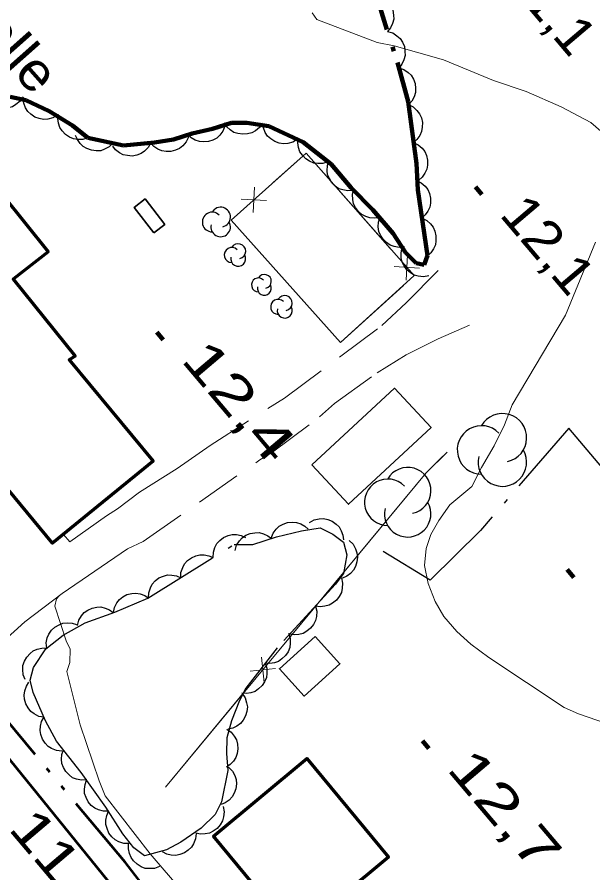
# Model space of a CAD drawing. Extents: x 386081 to 389416, y 5130568 to 5134082.
# Drawn here: x 387135 to 387180.4, y 5131828.9 to 5131896.3 of the extents above; entities that cross this region are included whole.
import ezdxf

# ---------------------------------------------------------------- set-up
doc = ezdxf.new("R2010")
doc.units = 0
doc.header["$LTSCALE"] = 1.2
for name, pattern in [('DASH_DOUBLE_DOT', [9.2, 5, -1.2, 0.3, -1.2, 0.3, -1.2]), ('DOT_DASHED', [7.7, 5, -1.2, 0.3, -1.2]), ('LONG_DASHED', [7.5, 6, -1.5]), ('MEDIUM_DASHED', [4.5, 3, -1.5])]:
    doc.linetypes.add(name, pattern=pattern)
for name, color, linetype, lineweight in [('19', 7, 'Continuous', 13), ('2', 7, 'Continuous', 13), ('21', 7, 'LONG_DASHED', 35), ('26', 7, 'Continuous', 35), ('3', 7, 'Continuous', 140), ('31', 7, 'Continuous', 70), ('37', 7, 'Continuous', 13), ('4', 7, 'DASH_DOUBLE_DOT', 53), ('41', 7, 'DOT_DASHED', 25), ('44', 7, 'Continuous', 25)]:
    doc.layers.add(name, color=color, linetype=linetype, lineweight=lineweight)

msp = doc.modelspace()

# ---------------------------------------------------------------- linework, layer by layer
at = {"layer": '19', "linetype": 'MEDIUM_DASHED'}
for points in [[(387142.08, 5131857.03), (387142.94, 5131857.58), (387144.67, 5131858.91), (387147.62, 5131860.76), (387150.22, 5131862.58), (387156.07, 5131866.31), (387160.52, 5131869.59), (387163.74, 5131872.02), (387165.66, 5131873.79), (387168.22, 5131876.38)], [(387143.71, 5131854.45), (387144.96, 5131855.03), (387154.15, 5131861.44), (387155.14, 5131862.04), (387158.85, 5131864.84), (387160.03, 5131865.87), (387163.37, 5131868.3), (387165.65, 5131869.7), (387168.19, 5131870.97), (387170.66, 5131872.05)]]:
    msp.add_lwpolyline(points, dxfattribs=at)
at = {"layer": '19'}
for points in [[(387138.67, 5131855.57), (387139.18, 5131855), (387142.08, 5131857.03)], [(387143.71, 5131854.45), (387138.59, 5131850.93), (387135.63, 5131848.71), (387133.39, 5131846.67), (387132.02, 5131845.15), (387130.43, 5131842.84)]]:
    msp.add_lwpolyline(points, dxfattribs=at)
at = {"layer": '2'}
for points in [[(387158.27, 5131896.61), (387158.64, 5131896.1)], [(387158.64, 5131896.1), (387163.37, 5131894.27), (387164.73, 5131894.01), (387168.6, 5131892.93), (387172.53, 5131891.3), (387175.11, 5131890.42), (387177.87, 5131889.23), (387180.21, 5131887.98), (387181, 5131887.3)], [(387180.57, 5131878.57), (387178.2, 5131872.82), (387174.02, 5131865.78), (387173.4, 5131864.19), (387172.59, 5131862.54), (387171.59, 5131860.83), (387170.84, 5131859.36), (387169.11, 5131857.9), (387168.24, 5131856.68), (387167.61, 5131855.57), (387167.24, 5131854.47), (387167.11, 5131853.12), (387167.4, 5131851.71), (387167.95, 5131850.29), (387168.62, 5131849.11), (387169.66, 5131847.94), (387170.76, 5131846.94), (387172.17, 5131845.89), (387178.11, 5131841.96), (387179.22, 5131841.46), (387181.43, 5131840.7)], [(387148.05, 5131827.49), (387145.51, 5131830.44), (387141.97, 5131835.01), (387141.48, 5131836.19), (387139.99, 5131840.59), (387138.94, 5131844.8), (387139.18, 5131845.49), (387139.21, 5131846.55), (387138.9, 5131847.2), (387137.99, 5131849.93), (387138.13, 5131850.51), (387138.37, 5131850.76)], [(387138.9, 5131847.2), (387139.21, 5131846.55), (387139.18, 5131845.49), (387138.94, 5131844.8), (387139.99, 5131840.59), (387141.48, 5131836.19), (387141.97, 5131835.01), (387145.51, 5131830.44), (387148.05, 5131827.49)]]:
    msp.add_lwpolyline(points, dxfattribs=at)
at = {"layer": '21', "linetype": 'Continuous', "lineweight": 53}
msp.add_lwpolyline([(387164.72, 5131800.51), (387132.8, 5131839.87), (387092.63, 5131890.18), (387081.09, 5131904.74), (387066.45, 5131922.63), (387054.56, 5131937.69), (387051.33, 5131941.01), (387048.28, 5131943.8), (387047.55, 5131945.3), (387046.77, 5131948.88), (387046.55, 5131951.09), (387046.66, 5131953.51), (387053.66, 5131962.18), (387060.66, 5131970.37), (387073.31, 5131984.05), (387083.84, 5131994.54), (387097.28, 5132007.63), (387119.07, 5132029.15), (387136.21, 5132045.69), (387190.72, 5132099), (387248.29, 5132155.99)], dxfattribs=at)
at = {"layer": '3'}
for p, q in [((387171.11, 5131882.92), (387171.62, 5131882.31)), ((387146.02, 5131871.5), (387146.53, 5131870.89)), ((387178.34, 5131852.81), (387178.85, 5131852.2)), ((387166.94, 5131839.33), (387167.45, 5131838.72))]:
    msp.add_line(p, q, dxfattribs=at)
at = {"layer": '31'}
for points in [[(387129.87, 5131861.76), (387120.61, 5131873.19), (387130.12, 5131881.01), (387130.87, 5131880.09), (387133.85, 5131882.32), (387137.48, 5131877.82), (387134.72, 5131875.66), (387139.59, 5131869.61), (387139.14, 5131869.32), (387145.74, 5131861.34), (387137.82, 5131854.88), (387131.18, 5131862.9)], [(387156.91, 5131824.08), (387150.49, 5131831.83), (387157.85, 5131837.94), (387164.28, 5131830.19)]]:
    msp.add_lwpolyline(points, close=True, dxfattribs=at)
at = {"layer": '31', "lineweight": 35}
for points in [[(387145.8, 5131879.3), (387146.66, 5131879.97), (387145.11, 5131881.97), (387144.25, 5131881.31)], [(387158.24, 5131861.04), (387164.75, 5131867.08), (387167.62, 5131863.99), (387161.11, 5131857.95)], [(387158.51, 5131847.55), (387160.45, 5131845.4), (387157.62, 5131842.86), (387155.68, 5131845.01)]]:
    msp.add_lwpolyline(points, close=True, dxfattribs=at)
at = {"layer": '37'}
for p, q in [((387155.16, 5131883.23), (387157.78, 5131885.58)), ((387157.78, 5131885.58), (387164.4, 5131878.08)), ((387153.62, 5131880.9), (387153.73, 5131882.9)), ((387154.67, 5131881.84), (387152.67, 5131881.95)), ((387165.66, 5131875.58), (387165.78, 5131877.58)), ((387164.72, 5131876.65), (387166.72, 5131876.52)), ((387155.65, 5131846.46), (387162.04, 5131854.16)), ((387154.47, 5131843.93), (387154.28, 5131845.92)), ((387155.37, 5131845.02), (387153.38, 5131844.83)), ((387146.71, 5131835.69), (387153.1, 5131843.39))]:
    msp.add_line(p, q, dxfattribs=at)
msp.add_lwpolyline([(387157.78, 5131885.58), (387166.29, 5131875.94), (387160.48, 5131870.67), (387151.89, 5131880.3)], close=True, dxfattribs=at)
for points in [[(387158.29, 5131873.13), (387151.89, 5131880.3), (387152.18, 5131880.56)], [(387165.44, 5131875.17), (387160.48, 5131870.67), (387158.29, 5131873.13)], [(387146.71, 5131835.69), (387167.23, 5131860.42), (387168.89, 5131862.05)], [(387162.04, 5131854.16), (387167.23, 5131860.42), (387168.56, 5131861.73)]]:
    msp.add_lwpolyline(points, dxfattribs=at)
at = {"layer": '4'}
msp.add_lwpolyline([(387152.51, 5131818.33), (387143.53, 5131829.78), (387132.15, 5131843.41)], dxfattribs=at)
at = {"layer": '41'}
msp.add_lwpolyline([(387194.22, 5131845), (387187.01, 5131853.79), (387178.46, 5131863.95), (387171.51, 5131855.89), (387167.54, 5131851.99), (387163.86, 5131854.24)], dxfattribs=at)
at = {"layer": '44', "linetype": 'DOT_DASHED', "lineweight": 90}
for points in [[(387162.35, 5131901.04), (387164.97, 5131892.72), (387165.81, 5131889.64), (387166.47, 5131884.77), (387166.58, 5131882.68), (387167.33, 5131877.51), (387167.08, 5131876.78), (387166.46, 5131876.91), (387165.61, 5131877.77), (387164.63, 5131879.26), (387163.04, 5131881.11), (387161.33, 5131882.85), (387159.75, 5131884.7), (387157.54, 5131886.44), (387154.85, 5131887.69), (387153.13, 5131887.95), (387151.9, 5131887.96), (387150.42, 5131887.48), (387148.82, 5131887.12), (387147.34, 5131886.65), (387145.86, 5131886.41), (387143.4, 5131886.19), (387140.61, 5131886.77)], [(387140.61, 5131886.77), (387139.38, 5131887.76), (387137.55, 5131888.88), (387135.71, 5131889.75), (387134.48, 5131890.01)]]:
    msp.add_lwpolyline(points, dxfattribs=at)
at = {"layer": '44'}
for points in [[(387163.3, 5131898.02), (387163.7, 5131897.9), (387164.04, 5131897.68), (387164.29, 5131897.46), (387164.48, 5131897.17), (387164.62, 5131896.82), (387164.67, 5131896.44), (387164.68, 5131896.12), (387164.58, 5131895.78), (387164.42, 5131895.44), (387164.2, 5131895.16)], [(387164.2, 5131895.16), (387164.6, 5131895.04), (387164.94, 5131894.82), (387165.19, 5131894.6), (387165.38, 5131894.3), (387165.52, 5131893.96), (387165.57, 5131893.58), (387165.58, 5131893.26), (387165.48, 5131892.92), (387165.33, 5131892.58), (387165.1, 5131892.3)], [(387165.09, 5131892.3), (387165.48, 5131892.16), (387165.81, 5131891.92), (387166.05, 5131891.7), (387166.23, 5131891.39), (387166.36, 5131891.05), (387166.39, 5131890.66), (387166.39, 5131890.34), (387166.28, 5131890), (387166.11, 5131889.67), (387165.88, 5131889.4)], [(387135.5, 5131890), (387135.26, 5131889.66), (387134.94, 5131889.4), (387134.66, 5131889.23), (387134.32, 5131889.15), (387133.95, 5131889.12), (387133.57, 5131889.18), (387133.26, 5131889.27), (387132.97, 5131889.47), (387132.7, 5131889.72), (387132.5, 5131890.02)], [(387138.2, 5131888.57), (387137.85, 5131888.36), (387137.45, 5131888.26), (387137.12, 5131888.23), (387136.78, 5131888.29), (387136.43, 5131888.42), (387136.12, 5131888.64), (387135.87, 5131888.85), (387135.69, 5131889.15), (387135.55, 5131889.5), (387135.49, 5131889.85)], [(387165.84, 5131889.4), (387166.22, 5131889.21), (387166.51, 5131888.93), (387166.72, 5131888.67), (387166.86, 5131888.35), (387166.94, 5131887.99), (387166.93, 5131887.61), (387166.88, 5131887.28), (387166.73, 5131886.97), (387166.51, 5131886.66), (387166.25, 5131886.42)], [(387140.61, 5131886.77), (387140.21, 5131886.65), (387139.8, 5131886.65), (387139.48, 5131886.69), (387139.16, 5131886.83), (387138.85, 5131887.04), (387138.59, 5131887.32), (387138.4, 5131887.59), (387138.3, 5131887.93), (387138.24, 5131888.29), (387138.27, 5131888.65)], [(387154.34, 5131887.94), (387154.11, 5131887.6), (387153.79, 5131887.34), (387153.5, 5131887.17), (387153.16, 5131887.09), (387152.8, 5131887.06), (387152.42, 5131887.12), (387152.1, 5131887.21), (387151.81, 5131887.41), (387151.54, 5131887.66), (387151.34, 5131887.96)], [(387157.09, 5131886.65), (387156.73, 5131886.43), (387156.34, 5131886.33), (387156.01, 5131886.3), (387155.67, 5131886.36), (387155.32, 5131886.48), (387155, 5131886.7), (387154.75, 5131886.91), (387154.57, 5131887.21), (387154.43, 5131887.56), (387154.37, 5131887.91)], [(387151.39, 5131887.7), (387151.24, 5131887.31), (387150.99, 5131886.99), (387150.75, 5131886.76), (387150.44, 5131886.6), (387150.09, 5131886.49), (387149.71, 5131886.47), (387149.38, 5131886.48), (387149.05, 5131886.61), (387148.73, 5131886.79), (387148.47, 5131887.04)], [(387142.58, 5131886.36), (387142.28, 5131886.07), (387141.92, 5131885.88), (387141.61, 5131885.77), (387141.25, 5131885.75), (387140.89, 5131885.8), (387140.53, 5131885.94), (387140.24, 5131886.09), (387139.99, 5131886.34), (387139.78, 5131886.64), (387139.64, 5131886.97)], [(387148.52, 5131886.84), (387148.34, 5131886.46), (387148.07, 5131886.16), (387147.82, 5131885.94), (387147.5, 5131885.8), (387147.14, 5131885.71), (387146.76, 5131885.71), (387146.43, 5131885.75), (387146.11, 5131885.89), (387145.8, 5131886.1), (387145.55, 5131886.36)], [(387159.51, 5131884.89), (387159.11, 5131884.76), (387158.7, 5131884.76), (387158.38, 5131884.8), (387158.05, 5131884.94), (387157.75, 5131885.14), (387157.49, 5131885.42), (387157.3, 5131885.69), (387157.18, 5131886.02), (387157.13, 5131886.39), (387157.15, 5131886.75)], [(387145.55, 5131886.38), (387145.35, 5131886.02), (387145.06, 5131885.73), (387144.79, 5131885.54), (387144.46, 5131885.42), (387144.1, 5131885.35), (387143.72, 5131885.38), (387143.39, 5131885.44), (387143.08, 5131885.61), (387142.79, 5131885.84), (387142.56, 5131886.12)], [(387166.25, 5131886.42), (387166.62, 5131886.24), (387166.92, 5131885.96), (387167.12, 5131885.7), (387167.26, 5131885.38), (387167.34, 5131885.02), (387167.33, 5131884.63), (387167.28, 5131884.31), (387167.13, 5131883.99), (387166.92, 5131883.69), (387166.65, 5131883.45)], [(387161.5, 5131882.65), (387161.08, 5131882.6), (387160.68, 5131882.68), (387160.37, 5131882.78), (387160.08, 5131882.98), (387159.82, 5131883.24), (387159.62, 5131883.57), (387159.48, 5131883.87), (387159.44, 5131884.22), (387159.46, 5131884.59), (387159.55, 5131884.93)], [(387166.47, 5131883.43), (387166.85, 5131883.25), (387167.15, 5131882.97), (387167.36, 5131882.72), (387167.49, 5131882.4), (387167.58, 5131882.04), (387167.57, 5131881.65), (387167.53, 5131881.33), (387167.38, 5131881.01), (387167.17, 5131880.71), (387166.9, 5131880.46)], [(387163.62, 5131880.52), (387163.2, 5131880.45), (387162.8, 5131880.49), (387162.48, 5131880.58), (387162.18, 5131880.75), (387161.9, 5131880.99), (387161.68, 5131881.31), (387161.52, 5131881.59), (387161.45, 5131881.94), (387161.44, 5131882.31), (387161.51, 5131882.66)], [(387165.53, 5131878.21), (387165.12, 5131878.16), (387164.72, 5131878.24), (387164.4, 5131878.34), (387164.11, 5131878.54), (387163.85, 5131878.8), (387163.65, 5131879.12), (387163.51, 5131879.42), (387163.47, 5131879.77), (387163.48, 5131880.14), (387163.58, 5131880.49)], [(387166.9, 5131880.46), (387167.28, 5131880.28), (387167.58, 5131880.01), (387167.79, 5131879.75), (387167.92, 5131879.43), (387168.01, 5131879.07), (387168, 5131878.68), (387167.96, 5131878.36), (387167.81, 5131878.04), (387167.6, 5131877.74), (387167.33, 5131877.49)], [(387167.44, 5131875.92), (387167.03, 5131875.85), (387166.62, 5131875.89), (387166.3, 5131875.97), (387166, 5131876.15), (387165.72, 5131876.39), (387165.5, 5131876.7), (387165.34, 5131876.99), (387165.27, 5131877.33), (387165.26, 5131877.7), (387165.33, 5131878.06)], [(387155.04, 5131855.28), (387155.18, 5131855.67), (387155.43, 5131855.99), (387155.67, 5131856.23), (387155.98, 5131856.39), (387156.33, 5131856.51), (387156.71, 5131856.54), (387157.04, 5131856.52), (387157.37, 5131856.4), (387157.69, 5131856.22), (387157.95, 5131855.98)], [(387158.05, 5131856.52), (387158.42, 5131856.72), (387158.82, 5131856.81), (387159.15, 5131856.83), (387159.49, 5131856.76), (387159.83, 5131856.62), (387160.14, 5131856.39), (387160.38, 5131856.17), (387160.55, 5131855.86), (387160.68, 5131855.52), (387160.73, 5131855.16)], [(387150.46, 5131853.75), (387150.48, 5131854.17), (387150.61, 5131854.56), (387150.76, 5131854.85), (387151, 5131855.11), (387151.29, 5131855.33), (387151.65, 5131855.48), (387151.96, 5131855.57), (387152.31, 5131855.56), (387152.68, 5131855.49), (387153.01, 5131855.34)], [(387152.19, 5131854.32), (387152.31, 5131854.72), (387152.53, 5131855.07), (387152.74, 5131855.32), (387153.04, 5131855.51), (387153.38, 5131855.65), (387153.76, 5131855.71), (387154.09, 5131855.72), (387154.43, 5131855.63), (387154.76, 5131855.47), (387155.05, 5131855.25)], [(387161.18, 5131855.09), (387161.48, 5131854.8), (387161.67, 5131854.44), (387161.79, 5131854.13), (387161.82, 5131853.78), (387161.79, 5131853.42), (387161.66, 5131853.05), (387161.52, 5131852.76), (387161.28, 5131852.5), (387160.98, 5131852.28), (387160.65, 5131852.13)], [(387147.92, 5131852.17), (387147.93, 5131852.58), (387148.07, 5131852.97), (387148.21, 5131853.26), (387148.45, 5131853.52), (387148.75, 5131853.74), (387149.1, 5131853.89), (387149.42, 5131853.98), (387149.77, 5131853.97), (387150.13, 5131853.9), (387150.46, 5131853.75)], [(387145.37, 5131850.58), (387145.39, 5131850.99), (387145.52, 5131851.38), (387145.67, 5131851.67), (387145.91, 5131851.93), (387146.2, 5131852.15), (387146.56, 5131852.3), (387146.87, 5131852.39), (387147.22, 5131852.38), (387147.59, 5131852.31), (387147.92, 5131852.17)], [(387160.56, 5131852.15), (387160.66, 5131851.74), (387160.63, 5131851.34), (387160.57, 5131851.01), (387160.4, 5131850.7), (387160.18, 5131850.41), (387159.87, 5131850.17), (387159.6, 5131850), (387159.25, 5131849.92), (387158.88, 5131849.89), (387158.53, 5131849.94)], [(387142.61, 5131849.42), (387142.69, 5131849.83), (387142.88, 5131850.19), (387143.08, 5131850.45), (387143.36, 5131850.67), (387143.68, 5131850.84), (387144.06, 5131850.92), (387144.38, 5131850.96), (387144.73, 5131850.9), (387145.08, 5131850.77), (387145.38, 5131850.57)], [(387139.78, 5131848.41), (387139.88, 5131848.82), (387140.09, 5131849.16), (387140.3, 5131849.42), (387140.59, 5131849.62), (387140.93, 5131849.77), (387141.3, 5131849.84), (387141.63, 5131849.87), (387141.97, 5131849.78), (387142.31, 5131849.64), (387142.6, 5131849.42)], [(387158.53, 5131849.94), (387158.62, 5131849.53), (387158.6, 5131849.13), (387158.53, 5131848.8), (387158.37, 5131848.49), (387158.14, 5131848.2), (387157.84, 5131847.97), (387157.56, 5131847.79), (387157.22, 5131847.71), (387156.85, 5131847.68), (387156.5, 5131847.73)], [(387137.36, 5131846.62), (387137.33, 5131847.04), (387137.41, 5131847.43), (387137.53, 5131847.74), (387137.74, 5131848.03), (387138, 5131848.28), (387138.34, 5131848.47), (387138.64, 5131848.6), (387138.99, 5131848.63), (387139.36, 5131848.6), (387139.7, 5131848.5)], [(387156.41, 5131847.81), (387156.54, 5131847.41), (387156.54, 5131847.01), (387156.51, 5131846.68), (387156.37, 5131846.35), (387156.17, 5131846.04), (387155.88, 5131845.79), (387155.62, 5131845.59), (387155.29, 5131845.48), (387154.92, 5131845.42), (387154.56, 5131845.44)], [(387135.67, 5131844.15), (387135.51, 5131844.53), (387135.48, 5131844.94), (387135.49, 5131845.27), (387135.61, 5131845.6), (387135.79, 5131845.92), (387136.05, 5131846.2), (387136.3, 5131846.41), (387136.62, 5131846.55), (387136.98, 5131846.63), (387137.34, 5131846.64)], [(387154.56, 5131845.44), (387154.69, 5131845.05), (387154.7, 5131844.64), (387154.66, 5131844.31), (387154.52, 5131843.99), (387154.32, 5131843.68), (387154.04, 5131843.42), (387153.78, 5131843.23), (387153.44, 5131843.11), (387153.08, 5131843.05), (387152.72, 5131843.08)], [(387137.15, 5131841.19), (387136.74, 5131841.26), (387136.38, 5131841.45), (387136.11, 5131841.64), (387135.89, 5131841.92), (387135.71, 5131842.24), (387135.62, 5131842.61), (387135.58, 5131842.94), (387135.64, 5131843.28), (387135.76, 5131843.63), (387135.95, 5131843.94)], [(387152.74, 5131843.05), (387152.98, 5131842.71), (387153.1, 5131842.32), (387153.16, 5131842), (387153.12, 5131841.65), (387153.02, 5131841.29), (387152.82, 5131840.96), (387152.63, 5131840.7), (387152.34, 5131840.5), (387152.01, 5131840.34), (387151.66, 5131840.26)], [(387138.54, 5131838.53), (387138.12, 5131838.57), (387137.75, 5131838.73), (387137.47, 5131838.9), (387137.23, 5131839.16), (387137.03, 5131839.47), (387136.91, 5131839.83), (387136.84, 5131840.15), (387136.87, 5131840.5), (387136.96, 5131840.86), (387137.13, 5131841.18)], [(387151.54, 5131840.26), (387151.88, 5131840.02), (387152.13, 5131839.71), (387152.3, 5131839.42), (387152.39, 5131839.08), (387152.42, 5131838.71), (387152.35, 5131838.34), (387152.26, 5131838.02), (387152.07, 5131837.73), (387151.81, 5131837.46), (387151.51, 5131837.26)], [(387140.53, 5131836.26), (387140.11, 5131836.23), (387139.71, 5131836.32), (387139.4, 5131836.43), (387139.12, 5131836.65), (387138.87, 5131836.92), (387138.69, 5131837.25), (387138.56, 5131837.55), (387138.53, 5131837.9), (387138.56, 5131838.27), (387138.67, 5131838.62)], [(387151.68, 5131837.26), (387151.98, 5131836.96), (387152.17, 5131836.6), (387152.28, 5131836.29), (387152.3, 5131835.94), (387152.26, 5131835.57), (387152.12, 5131835.21), (387151.97, 5131834.92), (387151.72, 5131834.67), (387151.42, 5131834.46), (387151.09, 5131834.32)], [(387142.25, 5131833.8), (387141.83, 5131833.79), (387141.44, 5131833.9), (387141.14, 5131834.03), (387140.86, 5131834.25), (387140.62, 5131834.53), (387140.46, 5131834.87), (387140.34, 5131835.18), (387140.33, 5131835.53), (387140.38, 5131835.9), (387140.5, 5131836.24)], [(387151.26, 5131834.17), (387151.34, 5131833.76), (387151.29, 5131833.35), (387151.21, 5131833.03), (387151.03, 5131832.73), (387150.79, 5131832.45), (387150.47, 5131832.23), (387150.18, 5131832.08), (387149.84, 5131832.01), (387149.47, 5131832), (387149.11, 5131832.08)], [(387143.85, 5131831.26), (387143.43, 5131831.27), (387143.04, 5131831.4), (387142.75, 5131831.54), (387142.49, 5131831.78), (387142.26, 5131832.08), (387142.11, 5131832.43), (387142.02, 5131832.74), (387142.02, 5131833.09), (387142.09, 5131833.46), (387142.23, 5131833.79)], [(387149.12, 5131832.04), (387149.08, 5131831.62), (387148.93, 5131831.24), (387148.77, 5131830.96), (387148.51, 5131830.72), (387148.21, 5131830.51), (387147.84, 5131830.38), (387147.53, 5131830.31), (387147.17, 5131830.34), (387146.81, 5131830.43), (387146.49, 5131830.59)], [(387146.24, 5131829.45), (387145.85, 5131829.3), (387145.44, 5131829.28), (387145.11, 5131829.3), (387144.79, 5131829.43), (387144.47, 5131829.62), (387144.2, 5131829.89), (387144, 5131830.15), (387143.87, 5131830.48), (387143.8, 5131830.84), (387143.81, 5131831.2)]]:
    msp.add_lwpolyline(points, dxfattribs=at)
at = {"layer": '44', "linetype": 'DOT_DASHED'}
msp.add_lwpolyline([(387152.12, 5131854.79), (387153.6, 5131854.78), (387155.45, 5131855.38), (387157.42, 5131855.85), (387158.9, 5131856.09), (387159.88, 5131855.59), (387160.74, 5131854.96), (387160.98, 5131853.98), (387160.72, 5131852.51), (387160.1, 5131851.65), (387155.51, 5131846.66), (387153.03, 5131843.48), (387152.53, 5131842.51), (387151.91, 5131840.91), (387151.53, 5131839.57), (387151.52, 5131838.34), (387151.63, 5131836.99), (387151.13, 5131834.53), (387150.63, 5131833.55), (387149.51, 5131832.46), (387147.91, 5131831.37), (387146.8, 5131830.76), (387145.07, 5131830.29), (387144.21, 5131830.91), (387143.36, 5131832.02), (387142.02, 5131834.12), (387140.07, 5131836.84), (387138.12, 5131839.32), (387137.27, 5131840.92), (387136.3, 5131843.14), (387136.06, 5131844.12), (387136.31, 5131845.1), (387137.3, 5131846.57), (387138.66, 5131847.66), (387140.39, 5131848.63), (387142.73, 5131849.47), (387145.33, 5131850.55)], close=True, dxfattribs=at)
at = {"layer": '44'}
for centre, radius, start, end in [((387151.053, 5131880.544), 0.774, 282.26917, 149.72626), ((387150.388, 5131880.158), 0.774, 44.11537, 269.80396), ((387151.053, 5131879.771), 0.774, 166.93686, 29.62122), ((387152.437, 5131877.859), 0.591, 282.26917, 149.72626), ((387151.929, 5131877.563), 0.591, 44.11537, 269.80396), ((387152.437, 5131877.268), 0.591, 166.93686, 29.62122), ((387154.028, 5131875.212), 0.547, 44.11537, 269.80396), ((387154.499, 5131875.486), 0.547, 282.26917, 149.72626), ((387154.499, 5131874.939), 0.547, 166.93686, 29.62122), ((387155.589, 5131873.483), 0.591, 44.11537, 269.80396), ((387156.097, 5131873.779), 0.591, 282.26917, 149.72626), ((387156.097, 5131873.188), 0.591, 166.93686, 29.62122), ((387173.238, 5131863.178), 1.91, 282.26917, 149.72626), ((387171.595, 5131862.223), 1.91, 44.11537, 269.80396), ((387173.238, 5131861.268), 1.91, 166.93686, 29.62122), ((387165.783, 5131859.025), 1.826, 282.26917, 149.72626), ((387164.212, 5131858.111), 1.826, 44.11537, 269.80396), ((387165.783, 5131857.198), 1.826, 166.93686, 29.62122)]:
    msp.add_arc(centre, radius, start, end, dxfattribs=at)

# ---------------------------------------------------------------- texts
at = {"layer": '26', "width": 1.1}
msp.add_text('Passerelle', height=3, rotation=311.552, dxfattribs=at).set_placement((387122.66, 5131905.43))
at = {"layer": '3'}
for s, width, p in [('11,1   ', 1.05, (387173.3, 5131899.25)), ('12,1   ', 1.1, (387172.94, 5131880.7)), ('12,4   ', 1.4, (387147.85, 5131869.28)), ('12,7   ', 1.4, (387168.77, 5131837.11)), ('11,6   ', 1.3, (387134.26, 5131832.4))]:
    msp.add_text(s, height=3, rotation=310.294, dxfattribs=dict(at, width=width)).set_placement(p)

doc.saveas('drawing.dxf')
